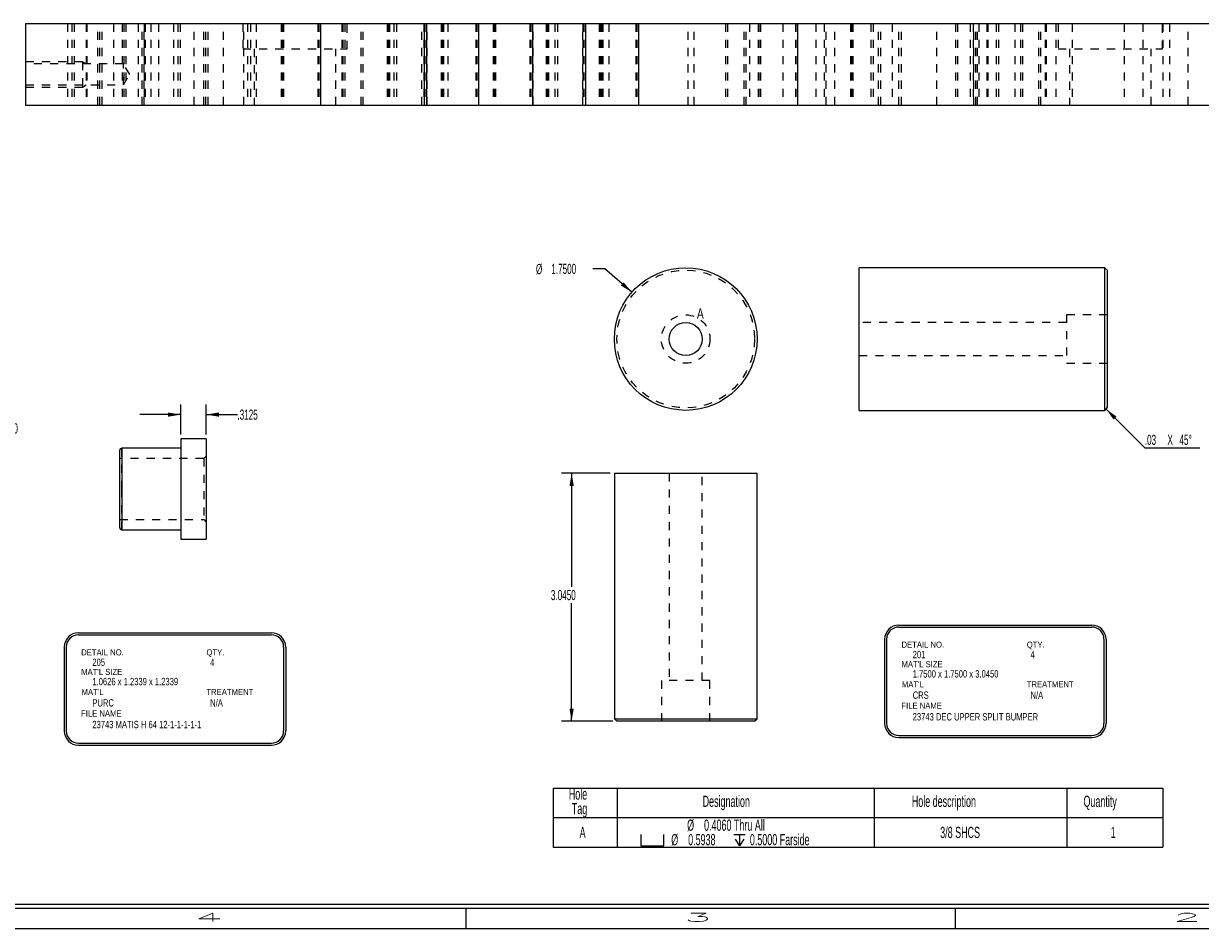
# Model space of a CAD drawing. Header units: inches. Extents: x 1802 to 2468, y -208 to -72.
# Tile 407 of 595: x 2169 to 2184, y -158 to -147. Entities that reach past the tile are written whole.
import ezdxf

# ---------------------------------------------------------------- set-up
doc = ezdxf.new("R2010")
doc.units = ezdxf.units.IN
doc.header["$LTSCALE"] = 0.5
doc.header["$MEASUREMENT"] = 0
doc.linetypes.add('HIDDEN', pattern=[0.225, 0.15, -0.075])
for name, color, linetype in [('SID-M-D', 42, 'Continuous'), ('SID-M-H', 4, 'HIDDEN'), ('SID-M-M', 233, 'Continuous'), ('SID-M-S', 105, 'Continuous')]:
    doc.layers.add(name, color=color, linetype=linetype)
doc.styles.add('R', font='ROMAND.SHX')
doc.styles.add('SLDTEXTSTYLE0', font='TXT', dxfattribs={"width": 0.595745})

# ---------------------------------------------------------------- blocks, each defined once
blk = doc.blocks.new('*U9')
at = {"layer": 'SID-M-S'}
for p, q in [((-34, -0.25), (0, -0.25)), ((-34, -0.3), (0, -0.3)), ((-17, -0.3), (-17, -0.55)), ((-11, -0.3), (-11, -0.55)), ((-34, -0.55), (0, -0.55))]:
    blk.add_line(p, q, dxfattribs=at)
at = {"layer": 'SID-M-D', "style": 'R', "width": 4}
for s, p in [('4', (-20.327, -0.464)), ('3', (-14.327, -0.464)), ('2', (-8.327, -0.464))]:
    blk.add_text(s, height=0.1, dxfattribs=at).set_placement(p)
blk = doc.blocks.new('SW_SYMBOL_HOLE_SPOT')
at = {"layer": 'SID-M-D', "color": 0}
for p, q in [((0, 34.4), (0, 3)), ((63, 3), (63, 34.4)), ((0, 3), (63, 3))]:
    blk.add_line(p, q, dxfattribs=at)
blk = doc.blocks.new('SW_SYMBOL_HOLE_DEPTH')
at = {"layer": 'SID-M-D', "color": 0}
for p, q in [((0, 34.4), (31.5, 34.4)), ((15.7, 34.4), (15.7, 3)), ((3.9, 21.9), (15.7, 3)), ((27.6, 21.9), (15.7, 3))]:
    blk.add_line(p, q, dxfattribs=at)

msp = doc.modelspace()

# ---------------------------------------------------------------- linework, layer by layer
at = {"layer": 'SID-M-D'}
for p, q in [((2176.61351, -149.55209), (2176.46351, -149.55209)), ((2176.94334, -149.83878), (2176.61351, -149.55209)), ((2171.4097, -151.58638), (2171.4097, -151.21499)), ((2171.7222, -151.58638), (2171.7222, -151.21499)), ((2171.4097, -151.33999), (2170.9097, -151.33999)), ((2171.7222, -151.33999), (2172.10534, -151.33999)), ((2176.67874, -152.05945), (2176.07953, -152.05945)), ((2176.20453, -152.05945), (2176.20453, -153.455)), ((2176.20453, -155.10445), (2176.20453, -153.65344)), ((2176.70874, -155.10445), (2176.07953, -155.10445))]:
    msp.add_line(p, q, dxfattribs=at)
at = {"layer": 'SID-M-D', "color": 0}
for p, q in [((2182.75987, -151.2728), (2183.23488, -151.74782)), ((2183.23488, -151.74782), (2183.91109, -151.74782)), ((2175.97726, -155.92629), (2175.97726, -156.285)), ((2175.97726, -155.92629), (2176.76466, -155.92629)), ((2176.76466, -155.92629), (2176.76466, -156.285)), ((2176.76466, -155.92629), (2179.91426, -155.92629)), ((2179.91426, -155.92629), (2179.91426, -156.285)), ((2179.91426, -155.92629), (2182.27647, -155.92629)), ((2182.27647, -155.92629), (2182.27647, -156.285)), ((2182.27647, -155.92629), (2183.45757, -155.92629)), ((2183.45757, -155.92629), (2183.45757, -156.285)), ((2175.97726, -156.285), (2176.76466, -156.285)), ((2175.97726, -156.285), (2175.97726, -156.64955)), ((2176.76466, -156.285), (2179.91426, -156.285)), ((2176.76466, -156.285), (2176.76466, -156.64955)), ((2179.91426, -156.285), (2182.27647, -156.285)), ((2179.91426, -156.285), (2179.91426, -156.64955)), ((2182.27647, -156.285), (2183.45757, -156.285)), ((2182.27647, -156.285), (2182.27647, -156.64955)), ((2183.45757, -156.285), (2183.45757, -156.64955)), ((2175.97726, -156.64955), (2176.76466, -156.64955)), ((2176.76466, -156.64955), (2179.91426, -156.64955)), ((2179.91426, -156.64955), (2182.27647, -156.64955)), ((2182.27647, -156.64955), (2183.45757, -156.64955))]:
    msp.add_line(p, q, dxfattribs=at)
at = {"layer": 'SID-M-D'}
for points in [[(2176.94334, -149.83878), (2176.84266, -149.71682), (2176.80854, -149.75607)], [(2171.4097, -151.33999), (2171.2537, -151.31399), (2171.2537, -151.36599)], [(2171.7222, -151.33999), (2171.8782, -151.36599), (2171.8782, -151.31399)], [(2176.20453, -152.05945), (2176.17853, -152.21545), (2176.23053, -152.21545)], [(2176.20453, -155.10445), (2176.23053, -154.94845), (2176.17853, -154.94845)]]:
    msp.add_solid(points, dxfattribs=at)
at = {"layer": 'SID-M-D', "color": 0}
msp.add_solid([(2182.75987, -151.2728), (2182.85179, -151.4015), (2182.88856, -151.36473)], dxfattribs=at)
at = {"layer": 'SID-M-H'}
for p, q in [((2170.01964, -146.5405), (2170.01964, -147.5405)), ((2170.07344, -146.5405), (2170.07344, -147.5405)), ((2170.10469, -146.5405), (2170.10469, -147.5405)), ((2170.24844, -146.5405), (2170.24844, -147.5405)), ((2170.25844, -146.5405), (2170.25844, -147.5405)), ((2170.25844, -146.5405), (2170.25844, -147.5405)), ((2170.39464, -147.5405), (2170.39464, -146.5405)), ((2170.41719, -147.5405), (2170.41719, -146.5405)), ((2170.44844, -147.5405), (2170.44844, -146.5405)), ((2170.58594, -146.5405), (2170.58594, -147.5405)), ((2170.69094, -146.5405), (2170.69094, -147.5405)), ((2170.69094, -146.5405), (2170.69094, -147.5405)), ((2170.71094, -146.5405), (2170.71094, -147.5405)), ((2170.73544, -146.5405), (2170.73544, -147.5405)), ((2170.88749, -146.5405), (2170.88749, -147.5405)), ((2170.93644, -147.5405), (2170.93644, -146.5405)), ((2170.96094, -147.5405), (2170.96094, -146.5405)), ((2170.96344, -146.5405), (2170.96344, -147.5405)), ((2170.96344, -146.5405), (2170.96344, -147.5405)), ((2170.97344, -146.5405), (2170.97344, -147.5405)), ((2171.04544, -146.5405), (2171.04544, -147.5405)), ((2171.13749, -146.5405), (2171.13749, -147.5405)), ((2171.31964, -146.5405), (2171.31964, -147.5405)), ((2171.37344, -146.5405), (2171.37344, -147.5405)), ((2171.40469, -146.5405), (2171.40469, -147.5405)), ((2171.57644, -147.5405), (2171.57644, -146.5405)), ((2171.69464, -147.5405), (2171.69464, -146.5405)), ((2171.71719, -147.5405), (2171.71719, -146.5405)), ((2171.74844, -147.5405), (2171.74844, -146.5405)), ((2171.93439, -147.5405), (2171.93439, -146.5405)), ((2172.17044, -146.5405), (2172.17044, -146.853)), ((2172.18439, -147.5405), (2172.18439, -146.5405)), ((2172.23094, -146.5405), (2172.23094, -147.5405)), ((2172.26594, -146.5405), (2172.26594, -147.5405)), ((2172.33594, -146.5405), (2172.33594, -147.5405)), ((2172.64136, -146.5405), (2172.64136, -147.5405)), ((2172.64667, -146.5405), (2172.64667, -147.5405)), ((2172.64667, -146.5405), (2172.64667, -147.5405)), ((2172.64667, -146.5405), (2172.64667, -147.5405)), ((2172.64667, -146.5405), (2172.64667, -147.5405)), ((2172.64844, -146.5405), (2172.64844, -147.5405)), ((2172.66781, -146.5405), (2172.66781, -147.5405)), ((2172.66781, -146.5405), (2172.66781, -147.5405)), ((2172.66781, -146.5405), (2172.66781, -147.5405)), ((2172.66781, -146.5405), (2172.66781, -147.5405)), ((2172.67163, -146.5405), (2172.67163, -147.5405)), ((2172.67163, -146.5405), (2172.67163, -147.5405)), ((2172.67163, -146.5405), (2172.67163, -147.5405)), ((2172.67163, -146.5405), (2172.67163, -147.5405)), ((2173.09344, -146.5405), (2173.09344, -147.5405)), ((2173.09344, -146.5405), (2173.09344, -147.5405)), ((2173.10026, -146.5405), (2173.10026, -147.5405)), ((2173.10026, -146.5405), (2173.10026, -147.5405)), ((2173.10407, -146.5405), (2173.10407, -147.5405)), ((2173.10407, -146.5405), (2173.10407, -147.5405)), ((2173.12344, -146.5405), (2173.12344, -147.5405)), ((2173.12521, -146.5405), (2173.12521, -147.5405)), ((2173.12521, -146.5405), (2173.12521, -147.5405)), ((2173.13052, -147.5405), (2173.13052, -146.5405)), ((2173.38749, -146.5405), (2173.38749, -147.5405)), ((2173.39844, -146.5405), (2173.39844, -147.5405)), ((2173.42294, -146.5405), (2173.42294, -147.5405)), ((2173.45144, -146.853), (2173.45144, -146.5405)), ((2173.62394, -147.5405), (2173.62394, -146.5405)), ((2173.64844, -147.5405), (2173.64844, -146.5405)), ((2173.94136, -146.5405), (2173.94136, -147.5405)), ((2173.94667, -146.5405), (2173.94667, -147.5405)), ((2173.94667, -146.5405), (2173.94667, -147.5405)), ((2173.94667, -146.5405), (2173.94667, -147.5405)), ((2173.94667, -146.5405), (2173.94667, -147.5405)), ((2173.94844, -146.5405), (2173.94844, -147.5405)), ((2173.96781, -146.5405), (2173.96781, -147.5405)), ((2173.96781, -146.5405), (2173.96781, -147.5405)), ((2173.96781, -146.5405), (2173.96781, -147.5405)), ((2173.96781, -146.5405), (2173.96781, -147.5405)), ((2173.97163, -146.5405), (2173.97163, -147.5405)), ((2173.97163, -146.5405), (2173.97163, -147.5405)), ((2173.97163, -146.5405), (2173.97163, -147.5405)), ((2173.97163, -146.5405), (2173.97163, -147.5405)), ((2174.02344, -146.5405), (2174.02344, -147.5405)), ((2174.05469, -146.5405), (2174.05469, -147.5405)), ((2174.36719, -147.5405), (2174.36719, -146.5405)), ((2174.39344, -146.5405), (2174.39344, -147.5405)), ((2174.39344, -146.5405), (2174.39344, -147.5405)), ((2174.39844, -147.5405), (2174.39844, -146.5405)), ((2174.40026, -146.5405), (2174.40026, -147.5405)), ((2174.40026, -146.5405), (2174.40026, -147.5405)), ((2174.40407, -146.5405), (2174.40407, -147.5405)), ((2174.40407, -146.5405), (2174.40407, -147.5405)), ((2174.42344, -146.5405), (2174.42344, -147.5405)), ((2174.42521, -146.5405), (2174.42521, -147.5405)), ((2174.42521, -146.5405), (2174.42521, -147.5405)), ((2174.43052, -147.5405), (2174.43052, -146.5405)), ((2174.43439, -147.5405), (2174.43439, -146.5405)), ((2174.60386, -146.5405), (2174.60386, -147.5405)), ((2174.60917, -146.5405), (2174.60917, -147.5405)), ((2174.60917, -146.5405), (2174.60917, -147.5405)), ((2174.60917, -146.5405), (2174.60917, -147.5405)), ((2174.60917, -146.5405), (2174.60917, -147.5405)), ((2174.61094, -146.5405), (2174.61094, -147.5405)), ((2174.63031, -146.5405), (2174.63031, -147.5405)), ((2174.63031, -146.5405), (2174.63031, -147.5405)), ((2174.63031, -146.5405), (2174.63031, -147.5405)), ((2174.63031, -146.5405), (2174.63031, -147.5405)), ((2174.63413, -146.5405), (2174.63413, -147.5405)), ((2174.63413, -146.5405), (2174.63413, -147.5405)), ((2174.63413, -146.5405), (2174.63413, -147.5405)), ((2174.63413, -146.5405), (2174.63413, -147.5405)), ((2174.68749, -146.5405), (2174.68749, -147.5405)), ((2175.03094, -146.5405), (2175.03094, -147.5405)), ((2175.03094, -146.5405), (2175.03094, -147.5405)), ((2175.03776, -146.5405), (2175.03776, -147.5405)), ((2175.03776, -146.5405), (2175.03776, -147.5405)), ((2175.04157, -146.5405), (2175.04157, -147.5405)), ((2175.04157, -146.5405), (2175.04157, -147.5405)), ((2175.06094, -146.5405), (2175.06094, -147.5405)), ((2175.06271, -146.5405), (2175.06271, -147.5405)), ((2175.06271, -146.5405), (2175.06271, -147.5405)), ((2175.06802, -147.5405), (2175.06802, -146.5405)), ((2175.24136, -146.5405), (2175.24136, -147.5405)), ((2175.24667, -146.5405), (2175.24667, -147.5405)), ((2175.24667, -146.5405), (2175.24667, -147.5405)), ((2175.24667, -146.5405), (2175.24667, -147.5405)), ((2175.24667, -146.5405), (2175.24667, -147.5405)), ((2175.24844, -146.5405), (2175.24844, -147.5405)), ((2175.26781, -146.5405), (2175.26781, -147.5405)), ((2175.26781, -146.5405), (2175.26781, -147.5405)), ((2175.26781, -146.5405), (2175.26781, -147.5405)), ((2175.26781, -146.5405), (2175.26781, -147.5405)), ((2175.27163, -146.5405), (2175.27163, -147.5405)), ((2175.27163, -146.5405), (2175.27163, -147.5405)), ((2175.27163, -146.5405), (2175.27163, -147.5405)), ((2175.27163, -146.5405), (2175.27163, -147.5405)), ((2175.69344, -146.5405), (2175.69344, -147.5405)), ((2175.69344, -146.5405), (2175.69344, -147.5405)), ((2175.70026, -146.5405), (2175.70026, -147.5405)), ((2175.70026, -146.5405), (2175.70026, -147.5405)), ((2175.70407, -146.5405), (2175.70407, -147.5405)), ((2175.70407, -146.5405), (2175.70407, -147.5405)), ((2175.72344, -146.5405), (2175.72344, -147.5405)), ((2175.72521, -146.5405), (2175.72521, -147.5405)), ((2175.72521, -146.5405), (2175.72521, -147.5405)), ((2175.73052, -147.5405), (2175.73052, -146.5405)), ((2175.73439, -147.5405), (2175.73439, -146.5405)), ((2175.89136, -146.5405), (2175.89136, -147.5405)), ((2175.89667, -146.5405), (2175.89667, -147.5405)), ((2175.89667, -146.5405), (2175.89667, -147.5405)), ((2175.89667, -146.5405), (2175.89667, -147.5405)), ((2175.89667, -146.5405), (2175.89667, -147.5405)), ((2175.89844, -146.5405), (2175.89844, -147.5405)), ((2175.91781, -146.5405), (2175.91781, -147.5405)), ((2175.91781, -146.5405), (2175.91781, -147.5405)), ((2175.91781, -146.5405), (2175.91781, -147.5405)), ((2175.91781, -146.5405), (2175.91781, -147.5405)), ((2175.92163, -146.5405), (2175.92163, -147.5405)), ((2175.92163, -146.5405), (2175.92163, -147.5405)), ((2175.92163, -146.5405), (2175.92163, -147.5405)), ((2175.92163, -146.5405), (2175.92163, -147.5405)), ((2175.99844, -146.5405), (2175.99844, -147.5405)), ((2176.02969, -146.5405), (2176.02969, -147.5405)), ((2176.34219, -147.5405), (2176.34219, -146.5405)), ((2176.34344, -146.5405), (2176.34344, -147.5405)), ((2176.34344, -146.5405), (2176.34344, -147.5405)), ((2176.35026, -146.5405), (2176.35026, -147.5405)), ((2176.35026, -146.5405), (2176.35026, -147.5405)), ((2176.35407, -146.5405), (2176.35407, -147.5405)), ((2176.35407, -146.5405), (2176.35407, -147.5405)), ((2176.37344, -146.5405), (2176.37344, -147.5405)), ((2176.37521, -146.5405), (2176.37521, -147.5405)), ((2176.37521, -146.5405), (2176.37521, -147.5405)), ((2176.38052, -147.5405), (2176.38052, -146.5405)), ((2176.54136, -146.5405), (2176.54136, -147.5405)), ((2176.54667, -146.5405), (2176.54667, -147.5405)), ((2176.54667, -146.5405), (2176.54667, -147.5405)), ((2176.54667, -146.5405), (2176.54667, -147.5405)), ((2176.54667, -146.5405), (2176.54667, -147.5405)), ((2176.54844, -146.5405), (2176.54844, -147.5405)), ((2176.56781, -146.5405), (2176.56781, -147.5405)), ((2176.56781, -146.5405), (2176.56781, -147.5405)), ((2176.56781, -146.5405), (2176.56781, -147.5405)), ((2176.56781, -146.5405), (2176.56781, -147.5405)), ((2176.57163, -146.5405), (2176.57163, -147.5405)), ((2176.57163, -146.5405), (2176.57163, -147.5405)), ((2176.57163, -146.5405), (2176.57163, -147.5405)), ((2176.57163, -146.5405), (2176.57163, -147.5405)), ((2176.58749, -146.5405), (2176.58749, -147.5405)), ((2176.66249, -146.5405), (2176.66249, -147.5405)), ((2176.99344, -146.5405), (2176.99344, -147.5405)), ((2176.99344, -146.5405), (2176.99344, -147.5405)), ((2177.00026, -146.5405), (2177.00026, -147.5405)), ((2177.00026, -146.5405), (2177.00026, -147.5405)), ((2177.00407, -146.5405), (2177.00407, -147.5405)), ((2177.00407, -146.5405), (2177.00407, -147.5405)), ((2177.02344, -146.5405), (2177.02344, -147.5405)), ((2177.02521, -146.5405), (2177.02521, -147.5405)), ((2177.02521, -146.5405), (2177.02521, -147.5405)), ((2177.03052, -147.5405), (2177.03052, -146.5405)), ((2177.63439, -147.5405), (2177.63439, -146.5405)), ((2177.70939, -147.5405), (2177.70939, -146.5405)), ((2178.09344, -146.5405), (2178.09344, -147.5405)), ((2178.11794, -146.5405), (2178.11794, -147.5405)), ((2178.31894, -147.5405), (2178.31894, -146.5405)), ((2178.34344, -147.5405), (2178.34344, -146.5405)), ((2178.38749, -146.5405), (2178.38749, -147.5405)), ((2178.49136, -146.5405), (2178.49136, -147.5405)), ((2178.49667, -146.5405), (2178.49667, -147.5405)), ((2178.49667, -146.5405), (2178.49667, -147.5405)), ((2178.49667, -146.5405), (2178.49667, -147.5405)), ((2178.49667, -146.5405), (2178.49667, -147.5405)), ((2178.49844, -146.5405), (2178.49844, -147.5405)), ((2178.51781, -146.5405), (2178.51781, -147.5405)), ((2178.51781, -146.5405), (2178.51781, -147.5405)), ((2178.51781, -146.5405), (2178.51781, -147.5405)), ((2178.51781, -146.5405), (2178.51781, -147.5405)), ((2178.52163, -146.5405), (2178.52163, -147.5405)), ((2178.52163, -146.5405), (2178.52163, -147.5405)), ((2178.52163, -146.5405), (2178.52163, -147.5405)), ((2178.52163, -146.5405), (2178.52163, -147.5405)), ((2178.79544, -146.5405), (2178.79544, -147.5405)), ((2178.95026, -146.5405), (2178.95026, -147.5405)), ((2178.95026, -146.5405), (2178.95026, -147.5405)), ((2178.95026, -146.5405), (2178.95026, -147.5405)), ((2178.95026, -146.5405), (2178.95026, -147.5405)), ((2178.95407, -146.5405), (2178.95407, -147.5405)), ((2178.95407, -146.5405), (2178.95407, -147.5405)), ((2178.95407, -146.5405), (2178.95407, -147.5405)), ((2178.95407, -146.5405), (2178.95407, -147.5405)), ((2178.97344, -146.5405), (2178.97344, -147.5405)), ((2178.97521, -146.5405), (2178.97521, -147.5405)), ((2178.97521, -146.5405), (2178.97521, -147.5405)), ((2178.97521, -146.5405), (2178.97521, -147.5405)), ((2178.97521, -146.5405), (2178.97521, -147.5405)), ((2178.98052, -147.5405), (2178.98052, -146.5405)), ((2179.19844, -146.5405), (2179.19844, -147.5405)), ((2179.30344, -146.5405), (2179.30344, -147.5405)), ((2179.30344, -146.5405), (2179.30344, -147.5405)), ((2179.30344, -146.5405), (2179.30344, -147.5405)), ((2179.30344, -146.5405), (2179.30344, -147.5405)), ((2179.32644, -147.5405), (2179.32644, -146.5405)), ((2179.43439, -147.5405), (2179.43439, -146.5405)), ((2179.62344, -146.5405), (2179.62344, -147.5405)), ((2179.63749, -146.5405), (2179.63749, -147.5405)), ((2179.65469, -146.5405), (2179.65469, -147.5405)), ((2179.87344, -146.5405), (2179.87344, -147.5405)), ((2179.90469, -146.5405), (2179.90469, -147.5405)), ((2179.96719, -147.5405), (2179.96719, -146.5405)), ((2179.99844, -147.5405), (2179.99844, -146.5405)), ((2180.13749, -146.5405), (2180.13749, -147.5405)), ((2180.21719, -147.5405), (2180.21719, -146.5405)), ((2180.24844, -147.5405), (2180.24844, -146.5405)), ((2180.68439, -147.5405), (2180.68439, -146.5405)), ((2180.91094, -146.5405), (2180.91094, -147.5405)), ((2180.91249, -146.5405), (2180.91249, -147.5405)), ((2180.93544, -146.5405), (2180.93544, -147.5405)), ((2181.09344, -146.5405), (2181.09344, -147.5405)), ((2181.09344, -146.5405), (2181.09344, -147.5405)), ((2181.12844, -146.5405), (2181.12844, -147.5405)), ((2181.12844, -146.5405), (2181.12844, -147.5405)), ((2181.13644, -147.5405), (2181.13644, -146.5405)), ((2181.16094, -147.5405), (2181.16094, -146.5405)), ((2181.18439, -147.5405), (2181.18439, -146.5405)), ((2181.19844, -146.5405), (2181.19844, -147.5405)), ((2181.29794, -146.5405), (2181.29794, -147.5405)), ((2181.30794, -146.5405), (2181.30794, -147.5405)), ((2181.30794, -146.5405), (2181.30794, -147.5405)), ((2181.41094, -146.5405), (2181.41094, -147.5405)), ((2181.44176, -146.5405), (2181.44176, -147.5405)), ((2181.64094, -146.5405), (2181.64094, -147.5405)), ((2181.71094, -146.5405), (2181.71094, -147.5405)), ((2181.73544, -146.5405), (2181.73544, -147.5405)), ((2181.93644, -147.5405), (2181.93644, -146.5405)), ((2181.95939, -147.5405), (2181.95939, -146.5405)), ((2181.96094, -147.5405), (2181.96094, -146.5405)), ((2182.01294, -146.5405), (2182.01294, -147.5405)), ((2182.01294, -146.5405), (2182.01294, -147.5405)), ((2182.02294, -146.5405), (2182.02294, -147.5405)), ((2182.14455, -146.5405), (2182.14455, -147.5405)), ((2182.17044, -146.5405), (2182.17044, -146.853)), ((2182.34373, -146.5405), (2182.34373, -147.5405)), ((2182.98094, -146.5405), (2182.98094, -147.5405)), ((2182.98094, -146.5405), (2182.98094, -147.5405)), ((2183.21094, -146.5405), (2183.21094, -147.5405)), ((2183.45144, -146.853), (2183.45144, -146.5405)), ((2183.45469, -146.5405), (2183.45469, -147.5405)), ((2183.53749, -146.5405), (2183.53749, -147.5405)), ((2183.76719, -147.5405), (2183.76719, -146.5405)), ((2172.17044, -146.853), (2173.45144, -146.853)), ((2172.31034, -146.853), (2172.31034, -147.5405)), ((2173.31154, -147.5405), (2173.31154, -146.853)), ((2182.17044, -146.853), (2183.45144, -146.853)), ((2182.31034, -146.853), (2182.31034, -147.5405)), ((2183.31154, -147.5405), (2183.31154, -146.853)), ((2170.20714, -147.00925), (2169.50714, -147.00925)), ((2170.70714, -147.037), (2169.50714, -147.037)), ((2170.24877, -147.037), (2170.20714, -147.00925)), ((2170.20714, -147.00925), (2170.20714, -147.01317)), ((2170.70714, -147.294), (2170.70714, -147.037)), ((2170.78435, -147.1655), (2170.70714, -147.037)), ((2170.70714, -147.294), (2170.78435, -147.1655)), ((2169.50714, -147.294), (2170.70714, -147.294)), ((2169.50714, -147.32175), (2170.20714, -147.32175)), ((2170.20714, -147.32175), (2170.24877, -147.294)), ((2182.27487, -150.1159), (2182.27487, -150.7097)), ((2182.77487, -150.1159), (2182.27487, -150.1159)), ((2182.27487, -150.2098), (2179.72987, -150.2098)), ((2179.72987, -150.6158), (2182.27487, -150.6158)), ((2182.27487, -150.7097), (2182.77487, -150.7097)), ((2170.6897, -152.25338), (2170.6897, -151.75338)), ((2171.7222, -151.84838), (2171.6922, -151.87838)), ((2171.6922, -151.87838), (2170.6597, -151.87838)), ((2171.6922, -151.87838), (2171.6922, -152.62838)), ((2177.40074, -152.05945), (2177.40074, -154.60445)), ((2177.80674, -154.60445), (2177.80674, -152.05945)), ((2170.6897, -152.75338), (2170.6897, -152.25338)), ((2170.6597, -152.62838), (2171.6922, -152.62838)), ((2171.6922, -152.62838), (2171.7222, -152.65838)), ((2177.90064, -154.60445), (2177.30684, -154.60445)), ((2177.30684, -154.60445), (2177.30684, -155.10445)), ((2177.90064, -155.10445), (2177.90064, -154.60445))]:
    msp.add_line(p, q, dxfattribs=at)
for radius in [0.845, 0.2969]:
    msp.add_circle((2177.60374, -150.4128), radius, dxfattribs=at)
msp.add_open_spline([(2170.20714, -147.01317), (2170.20714, -147.03018), (2170.20714, -147.05922), (2170.20714, -147.0977), (2170.20714, -147.14221), (2170.20714, -147.18879), (2170.20714, -147.23329), (2170.20714, -147.27178), (2170.20714, -147.30082), (2170.20714, -147.31783), (2170.20714, -147.32175), (2170.20714, -147.32098), (2170.20714, -147.32175)], degree=3, knots=[0, 0, 0, 0, 0.102551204, 0.205102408, 0.307653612, 0.410204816, 0.51275602, 0.615307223, 0.717858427, 0.820409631, 0.922960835, 1, 1, 1, 1], dxfattribs=at)
at = {"layer": 'SID-M-M'}
for p, q in [((2170.15649, -154.01757), (2172.52248, -154.01757)), ((2180.21791, -153.92291), (2182.58389, -153.92291)), ((2180.21791, -153.94791), (2182.58389, -153.94791)), ((2170.15649, -154.04257), (2172.52248, -154.04257)), ((2180.04291, -154.09791), (2180.04291, -155.12843)), ((2180.06791, -154.09791), (2180.06791, -155.12843)), ((2182.73389, -154.09791), (2182.73389, -155.12843)), ((2182.75889, -154.09791), (2182.75889, -155.12843)), ((2169.98149, -154.19257), (2169.98149, -155.22309)), ((2170.00649, -154.19257), (2170.00649, -155.22309)), ((2172.67248, -154.19257), (2172.67248, -155.22309)), ((2172.69748, -154.19257), (2172.69748, -155.22309)), ((2180.21791, -155.27843), (2182.58389, -155.27843)), ((2180.21791, -155.30343), (2182.58389, -155.30343)), ((2170.15649, -155.37309), (2172.52248, -155.37309)), ((2170.15649, -155.39809), (2172.52248, -155.39809))]:
    msp.add_line(p, q, dxfattribs=at)
for centre, radius, start, end in [((2170.15649, -154.19257), 0.175, 90, 180), ((2172.52248, -154.19257), 0.175, 0, 90), ((2180.21791, -154.09791), 0.175, 90, 180), ((2180.21791, -154.09791), 0.15, 90, 180), ((2182.58389, -154.09791), 0.175, 0, 90), ((2182.58389, -154.09791), 0.15, 0, 90), ((2170.15649, -154.19257), 0.15, 90, 180), ((2172.52248, -154.19257), 0.15, 0, 90), ((2180.21791, -155.12843), 0.175, 180, 270), ((2180.21791, -155.12843), 0.15, 180, 270), ((2182.58389, -155.12843), 0.15, 270, 0), ((2182.58389, -155.12843), 0.175, 270, 0), ((2170.15649, -155.22309), 0.175, 180, 270), ((2170.15649, -155.22309), 0.15, 180, 270), ((2172.52248, -155.22309), 0.15, 270, 0), ((2172.52248, -155.22309), 0.175, 270, 0)]:
    msp.add_arc(centre, radius, start, end, dxfattribs=at)
at = {"layer": 'SID-M-S'}
for p, q in [((2169.50714, -146.5405), (2169.50714, -147.5405)), ((2169.50714, -146.5405), (2184.81094, -146.5405)), ((2169.50714, -147.5405), (2184.81094, -147.5405)), ((2182.74487, -149.5378), (2179.72987, -149.5378)), ((2179.72987, -150.4128), (2179.72987, -149.5378)), ((2182.77487, -149.5678), (2182.74487, -149.5378)), ((2182.74487, -150.4128), (2182.74487, -149.5378)), ((2182.77487, -149.5678), (2182.77487, -150.4128)), ((2179.72987, -151.2878), (2179.72987, -150.4128)), ((2182.74487, -151.2878), (2182.74487, -150.4128)), ((2182.77487, -150.4128), (2182.77487, -151.2578)), ((2182.74487, -151.2878), (2182.77487, -151.2578)), ((2179.72987, -151.2878), (2182.74487, -151.2878)), ((2171.7222, -151.63638), (2171.4097, -151.63638)), ((2171.4097, -151.63638), (2171.4097, -152.87038)), ((2171.7222, -151.63638), (2171.7222, -152.87038)), ((2170.6597, -151.78338), (2170.6597, -152.72338)), ((2171.4097, -151.75338), (2170.6897, -151.75338)), ((2170.6897, -151.75338), (2170.6897, -152.75338)), ((2176.72874, -152.05945), (2176.72874, -155.07445)), ((2176.72874, -152.05945), (2178.47874, -152.05945)), ((2178.47874, -155.07445), (2178.47874, -152.05945)), ((2170.6897, -152.75338), (2171.4097, -152.75338)), ((2171.4097, -152.87038), (2171.7222, -152.87038)), ((2176.72874, -155.07445), (2176.75874, -155.10445)), ((2176.72874, -155.07445), (2178.47874, -155.07445)), ((2178.44874, -155.10445), (2176.75874, -155.10445)), ((2178.44874, -155.10445), (2178.47874, -155.07445))]:
    msp.add_line(p, q, dxfattribs=at)
for radius in [0.875, 0.203]:
    msp.add_circle((2177.60374, -150.4128), radius, dxfattribs=at)
for centre, start, end in [((2170.6897, -151.78338), 90, 180), ((2170.6897, -152.72338), 180, 270)]:
    msp.add_arc(centre, 0.03, start, end, dxfattribs=at)

# ---------------------------------------------------------------- block references
at = {"layer": 'SID-M-D'}
msp.add_blockref('*U9', (2191.90783, -157.09685), dxfattribs=at)
at = {"layer": 'SID-M-D', "color": 0, "xscale": 0.004470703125, "yscale": 0.004470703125, "zscale": 0.004470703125}
for name, p in [('SW_SYMBOL_HOLE_SPOT', (2177.05408, -156.64676)), ('SW_SYMBOL_HOLE_DEPTH', (2178.19375, -156.64676))]:
    msp.add_blockref(name, p, dxfattribs=at)

# ---------------------------------------------------------------- texts
at = {"layer": 'SID-M-D', "style": 'SLDTEXTSTYLE0', "width": 0.75}
for s, height, p in [('A', 0.125, (2177.74157, -150.16235)), ('DETAIL NO.', 0.075, (2180.25079, -154.20071)), ('QTY.', 0.075, (2181.78703, -154.20071)), ('DETAIL NO.', 0.075, (2170.18937, -154.29536)), ('QTY.', 0.075, (2171.72561, -154.29536)), ('201', 0.09, (2180.38773, -154.32999)), ('4', 0.09, (2181.83276, -154.32999)), ('205', 0.09, (2170.32631, -154.42464)), ('4', 0.09, (2171.77134, -154.42464)), ("MAT'L SIZE", 0.075, (2180.25079, -154.44081)), ("MAT'L SIZE", 0.075, (2170.18937, -154.53547)), ('1.0626 x 1.2339 x 1.2339', 0.09, (2170.32631, -154.66144)), ('1.7500 x 1.7500 x 3.0450', 0.09, (2180.38773, -154.56679)), ("MAT'L", 0.075, (2170.194, -154.78164)), ('TREATMENT', 0.075, (2171.72561, -154.78164)), ("MAT'L", 0.075, (2180.25542, -154.68698)), ('CRS', 0.09, (2180.38773, -154.82803)), ('TREATMENT', 0.075, (2181.78703, -154.68698)), ('N/A', 0.09, (2181.83276, -154.8291)), ('PURC', 0.09, (2170.32631, -154.92268)), ('N/A', 0.09, (2171.77134, -154.92375)), ('FILE NAME', 0.075, (2180.24949, -154.95111)), ('FILE NAME', 0.075, (2170.18808, -155.04576)), ('23743 DEC UPPER SPLIT BUMPER', 0.09, (2180.38773, -155.09413)), ('23743 MATIS H 64 12-1-1-1-1-1', 0.09, (2170.32631, -155.18878))]:
    msp.add_text(s, height=height, dxfattribs=at).set_placement(p)
at = {"layer": 'SID-M-D', "char_height": 0.125, "attachment_point": 1, "style": 'SLDTEXTSTYLE0'}
for s, insert in [('%%c', (2175.76701, -149.49113)), ('1.7500', (2175.95552, -149.48922)), ('.3125', (2172.10534, -151.27808)), ('1.2340', (2169.10841, -151.44689)), ('3.0450', (2175.95054, -153.4923))]:
    msp.add_mtext(s, dxfattribs=dict(at, insert=insert))
at = {"layer": 'SID-M-D', "color": 0, "attachment_point": 1, "style": 'SLDTEXTSTYLE0'}
for s, insert, char_height in [('.03', (2183.23488, -151.58668), 0.125), ('X', (2183.51266, -151.58668), 0.125), ('45°', (2183.6597, -151.58668), 0.125), ('Hole', (2176.16991, -155.92802), 0.137795), ('Designation', (2177.81115, -156.01711), 0.1377953), ('Hole description', (2180.37673, -156.01711), 0.1377953), ('Quantity', (2182.48253, -156.01711), 0.137795), ('Tag', (2176.20723, -156.1062), 0.137795), ('%%c', (2177.62131, -156.31007), 0.137795), ('0.4060 Thru All', (2177.82913, -156.31007), 0.1377953), ('A', (2176.30302, -156.39916), 0.1378), ('0.5000 Farside', (2178.39062, -156.48824), 0.1377953), ('3/8 SHCS', (2180.72523, -156.39916), 0.137795), ('1', (2182.81611, -156.39916), 0.1378), ('%%c', (2177.42595, -156.48824), 0.137795), ('0.5938', (2177.63376, -156.48824), 0.137795)]:
    msp.add_mtext(s, dxfattribs=dict(at, insert=insert, char_height=char_height))

doc.saveas('drawing.dxf')
